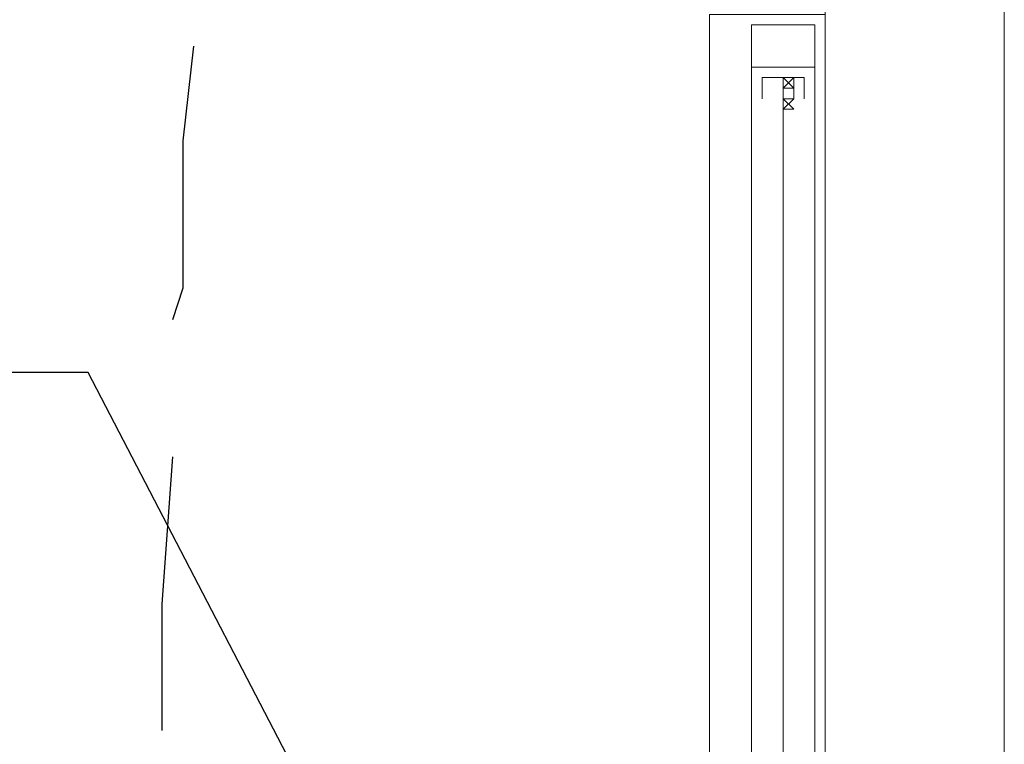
# Model space of a CAD drawing. Header units: metres. Extents: x 5.7 to 89.8, y 4 to 63.5.
# Tile 463 of 475: x 72.319 to 73.22, y 52.339 to 53.002. Entities that reach past the tile are written whole.
import ezdxf

# ---------------------------------------------------------------- set-up
doc = ezdxf.new("R2010")
doc.units = ezdxf.units.M
doc.header["$MEASUREMENT"] = 0
for name, color, linetype in [('PDF17_kaff', 7, 'Continuous'), ('PDF17_textt', 7, 'Continuous'), ('PDF17_wall', 7, 'Continuous'), ('PDF17_WIN', 7, 'Continuous'), ('PDF17_win11', 7, 'Continuous')]:
    doc.layers.add(name, color=color, linetype=linetype)

msp = doc.modelspace()

# ---------------------------------------------------------------- linework, layer by layer
at = {"layer": 'PDF17_kaff', "lineweight": 20}
msp.add_lwpolyline([(73.16181, 53.04544), (73.21959, 53.04544), (73.21959, 52.05343)], dxfattribs=at)
at = {"layer": 'PDF17_textt', "lineweight": 30}
for points in [[(72.47799, 52.97802), (72.46836, 52.89134), (72.46836, 52.7565), (72.45873, 52.72761)], [(72.63209, 52.19789), (72.38168, 52.67945), (71.31262, 52.67945)], [(72.45873, 52.6024), (72.4491, 52.46757), (72.4491, 52.35199)]]:
    msp.add_lwpolyline(points, dxfattribs=at)
at = {"layer": 'PDF17_wall', "lineweight": 0}
for points in [[(72.94992, 52.96839), (72.94992, 53.00691), (73.05586, 53.00691), (73.05586, 52.96839)], [(73.04623, 52.92986), (73.04623, 52.99728), (72.98844, 52.99728), (72.98844, 52.92986)], [(73.04623, 52.95876), (72.98844, 52.95876)], [(73.0366, 52.92986), (73.0366, 52.94913), (72.99808, 52.94913), (72.99808, 52.92986)]]:
    msp.add_lwpolyline(points, dxfattribs=at)
at = {"layer": 'PDF17_WIN', "lineweight": 18}
for points in [[(73.05586, 53.05507), (73.05586, 52.7854), (73.05586, 52.05343)], [(72.94992, 52.98765), (72.94992, 52.7854), (72.94992, 52.09195)], [(73.01734, 52.42904), (73.01734, 52.15937), (73.01734, 52.42904), (73.01734, 52.15937), (73.01734, 52.42904), (73.01734, 52.15937), (73.01734, 52.7854), (73.01734, 52.94913), (73.02697, 52.94913), (73.02697, 52.92986), (73.01734, 52.92986), (73.01734, 52.92023), (73.02697, 52.92986), (73.01734, 52.92986)], [(73.02697, 52.94913), (73.01734, 52.94913), (73.01734, 52.9395), (73.02697, 52.94913), (73.01734, 52.94913), (73.01734, 52.92023), (73.01734, 52.94913), (73.01734, 52.92986), (73.02697, 52.92986), (73.01734, 52.92986), (73.01734, 52.9395), (73.02697, 52.9395), (73.01734, 52.9395), (73.01734, 52.94913), (73.02697, 52.9395), (73.01734, 52.9395), (73.02697, 52.9395)], [(73.01734, 52.94913), (73.01734, 52.94913)], [(73.01734, 52.9395), (73.01734, 52.9395)], [(73.01734, 52.92986), (73.01734, 52.92986)], [(73.01734, 52.92986), (73.01734, 52.92986)]]:
    msp.add_lwpolyline(points, dxfattribs=at)
for points in [[(73.01734, 52.94913), (73.01734, 52.7854), (73.01734, 52.15937), (73.01734, 52.7854)], [(73.01734, 52.94913), (73.01734, 52.7854), (73.01734, 52.15937), (73.01734, 52.7854)], [(73.02697, 52.92023), (73.01734, 52.92986), (73.01734, 52.92023)]]:
    msp.add_lwpolyline(points, close=True, dxfattribs=at)
at = {"layer": 'PDF17_win11', "lineweight": 13}
for points in [[(72.98844, 52.10158), (72.98844, 52.7854), (72.98844, 52.92986)], [(73.04623, 52.10158), (73.04623, 52.7854), (73.04623, 52.92986)]]:
    msp.add_lwpolyline(points, dxfattribs=at)

doc.saveas('drawing.dxf')
